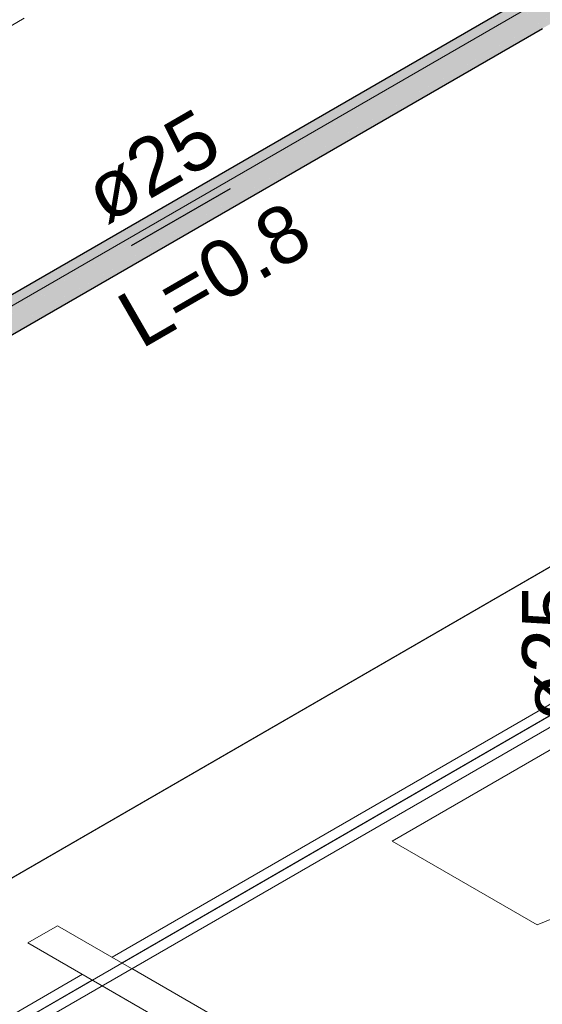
# Model space of a CAD drawing. Header units: millimetres. Extents: x 2 to 902, y -447 to 199.
# Tile 358 of 656: x 74.51 to 76.34, y 89.95 to 93.39. Entities that reach past the tile are written whole.
import ezdxf

# ---------------------------------------------------------------- set-up
doc = ezdxf.new("R2010")
doc.units = ezdxf.units.MM
doc.header["$MEASUREMENT"] = 0
doc.linetypes.add('JIS_02_2.0', pattern=[0.3, 0.2, -0.1])
doc.linetypes.add('NULL', pattern=[0])
for name, color, linetype, lineweight in [('AF-Condutos', 4, 'Continuous', 25), ('AF-Sentido conduto', 9, 'Continuous', 30), ('AF-Textos conduto', 7, 'Continuous', 9), ('DI-Área do detalhe', 7, 'JIS_02_2.0', 9), ('IFC-Elemento de mobília-Contorno', 152, 'Continuous', 5), ('IFC-Elemento terminal-Contorno', 253, 'Continuous', 5), ('IFC-Laje-Contorno', 134, 'Continuous', 5), ('IFC-Parede padrão-Contorno', 44, 'Continuous', 5), ('IFC-Parede-Contorno', 42, 'Continuous', 5), ('IFC-Viga-Contorno', 66, 'Continuous', 5)]:
    doc.layers.add(name, color=color, linetype=linetype, lineweight=lineweight)
doc.styles.add('Arial', font='arial.ttf')

msp = doc.modelspace()

# ---------------------------------------------------------------- hatches: boundary and pattern name
at = {"layer": 'AF-Condutos', "linetype": 'Continuous'}
for points in [[(76.4051, 93.5287), (73.6944, 91.9635), (76.4051, 93.5285), (73.6942, 91.9633), (73.6943, 91.9632), (73.7069, 91.9499), (76.4072, 93.5095), (73.683, 91.9361), (76.4099, 93.4839), (76.4072, 93.5089), (76.4099, 93.4839), (73.6994, 91.9181), (76.4129, 93.4564), (76.41, 93.4831), (76.4129, 93.4564), (76.5144, 93.514), (76.5024, 93.5364), (76.4859, 93.5543), (76.4679, 93.5647), (76.4515, 93.5658), (76.4041, 93.5384), (73.6864, 91.9693), (73.6865, 91.9693)], [(73.6878, 91.97), (73.6865, 91.9693), (73.6933, 91.9643), (73.6942, 91.9633), (73.6944, 91.9635), (76.4051, 93.5287)], [(73.7079, 91.9502), (73.7071, 91.9497), (73.7112, 91.9453), (73.7212, 91.9307), (73.7237, 91.9322), (76.4099, 93.4839)], [(76.52, 93.491), (76.5144, 93.514), (73.7115, 91.8957)], [(76.465, 93.4333), (76.5091, 93.4586), (76.5181, 93.4714), (76.52, 93.491), (76.4452, 93.4478), (76.2426, 93.3308), (73.7171, 91.8727), (76.3062, 93.3505), (76.459, 93.4377), (76.3062, 93.3505), (76.31, 93.3516), (76.3114, 93.3521), (76.4593, 93.4375), (76.3114, 93.3521), (76.31, 93.3516), (76.3062, 93.3505), (73.7152, 91.8531), (76.338, 93.3603)], [(73.7226, 91.9312), (73.7214, 91.9305), (73.7267, 91.9228), (73.7336, 91.9084), (73.7356, 91.9096), (76.5144, 93.514)], [(73.7434, 91.8879), (76.52, 93.491), (73.7352, 91.9092), (73.7336, 91.9083), (73.7342, 91.9071), (73.7385, 91.8981), (73.7418, 91.887)], [(76.5091, 93.4586), (76.338, 93.3603), (73.7062, 91.8403), (76.3397, 93.3608)], [(73.7465, 91.8712), (76.3062, 93.3505), (73.7443, 91.8883), (73.7419, 91.8869), (73.7422, 91.8857), (73.7423, 91.8854), (73.7459, 91.8731), (73.7462, 91.871)], [(76.338, 93.3603), (73.7462, 91.871), (73.7469, 91.8639)]]:
    msp.add_hatch(color=151, dxfattribs=at).paths.add_polyline_path(points)
at = {"layer": 'AF-Sentido conduto', "linetype": 'Continuous'}
msp.add_hatch(color=7, dxfattribs=at).paths.add_polyline_path([(75.2487, 92.8015), (75.0072, 92.7368), (75.0719, 92.6247)])

# ---------------------------------------------------------------- linework, layer by layer
at = {"layer": 'AF-Condutos'}
for p, q in [((76.4041, 93.5384), (73.6864, 91.9693)), ((73.7062, 91.8403), (76.3397, 93.3608))]:
    msp.add_line(p, q, dxfattribs=at)
at = {"layer": 'AF-Sentido conduto'}
msp.add_lwpolyline([(74.9023, 92.6015), (75.2487, 92.8015)], dxfattribs=at)
at = {"layer": 'DI-Área do detalhe', "color": 7}
msp.add_lwpolyline([(63.9615, 87.2967), (79.4324, 96.2288), (87.8119, 91.391), (72.3409, 82.4588), (63.9615, 87.2967)], dxfattribs=at)
at = {"layer": 'IFC-Elemento de mobília-Contorno', "lineweight": 5}
for p, q in [((74.5398, 90.1632), (74.6437, 90.2232)), ((78.9219, 87.7532), (74.6437, 90.2232)), ((78.818, 87.6932), (74.5398, 90.1632)), ((78.9219, 87.7532), (74.9036, 90.0732)), ((78.818, 87.6932), (74.7996, 90.0132))]:
    msp.add_line(p, q, dxfattribs=at)
at = {"layer": 'IFC-Elemento terminal-Contorno', "lineweight": 5}
for p, q in [((75.8137, 90.5187), (77.1111, 91.2677)), ((75.8137, 90.5187), (77.1111, 91.2677)), ((76.3208, 90.2259), (75.8137, 90.5187)), ((76.3208, 90.2259), (75.8137, 90.5187)), ((76.3208, 90.2259), (76.6979, 90.3803)), ((76.3208, 90.2259), (76.6979, 90.3803))]:
    msp.add_line(p, q, dxfattribs=at)
at = {"layer": 'IFC-Laje-Contorno', "color": 7, "lineweight": 5}
for p, q in [((74.8689, 90.0932), (77.9173, 91.8532)), ((71.7166, 88.2732), (74.765, 90.0332))]:
    msp.add_line(p, q, dxfattribs=at)
at = {"layer": 'IFC-Parede padrão-Contorno', "color": 7, "lineweight": 5}
for p, q in [((75.4091, 90.4051), (82.4643, 94.4784)), ((68.526, 86.3911), (78.5504, 92.1787)), ((71.0453, 87.8856), (75.4091, 90.4051))]:
    msp.add_line(p, q, dxfattribs=at)
at = {"layer": 'IFC-Parede-Contorno', "color": 7, "lineweight": 5}
for p, q in [((64.8109, 86.8062), (80.2819, 95.7384)), ((66.543, 85.8062), (82.014, 94.7384))]:
    msp.add_line(p, q, dxfattribs=at)
at = {"layer": 'IFC-Viga-Contorno', "lineweight": 5}
for p, q in [((68.0063, 86.651), (80.6195, 93.9332)), ((74.8344, 90.1131), (77.8828, 91.8731)), ((68.422, 86.411), (74.7305, 90.0531))]:
    msp.add_line(p, q, dxfattribs=at)

# ---------------------------------------------------------------- texts
at = {"layer": 'AF-Textos conduto', "linetype": 'NULL', "char_height": 0.2, "attachment_point": 8, "line_spacing_factor": 0.6, "style": 'Arial'}
for s, insert, width, rotation in [('ø25', (75.0242, 92.7903), 0.962805, 30.0001), ('L=0.8', (75.2427, 92.4118), 1.413415, 30.0001), ('ø25', (76.4735, 91.1756), 0.962805, 90.0002)]:
    msp.add_mtext(s, dxfattribs=dict(at, insert=insert, width=width, rotation=rotation))

doc.saveas('drawing.dxf')
